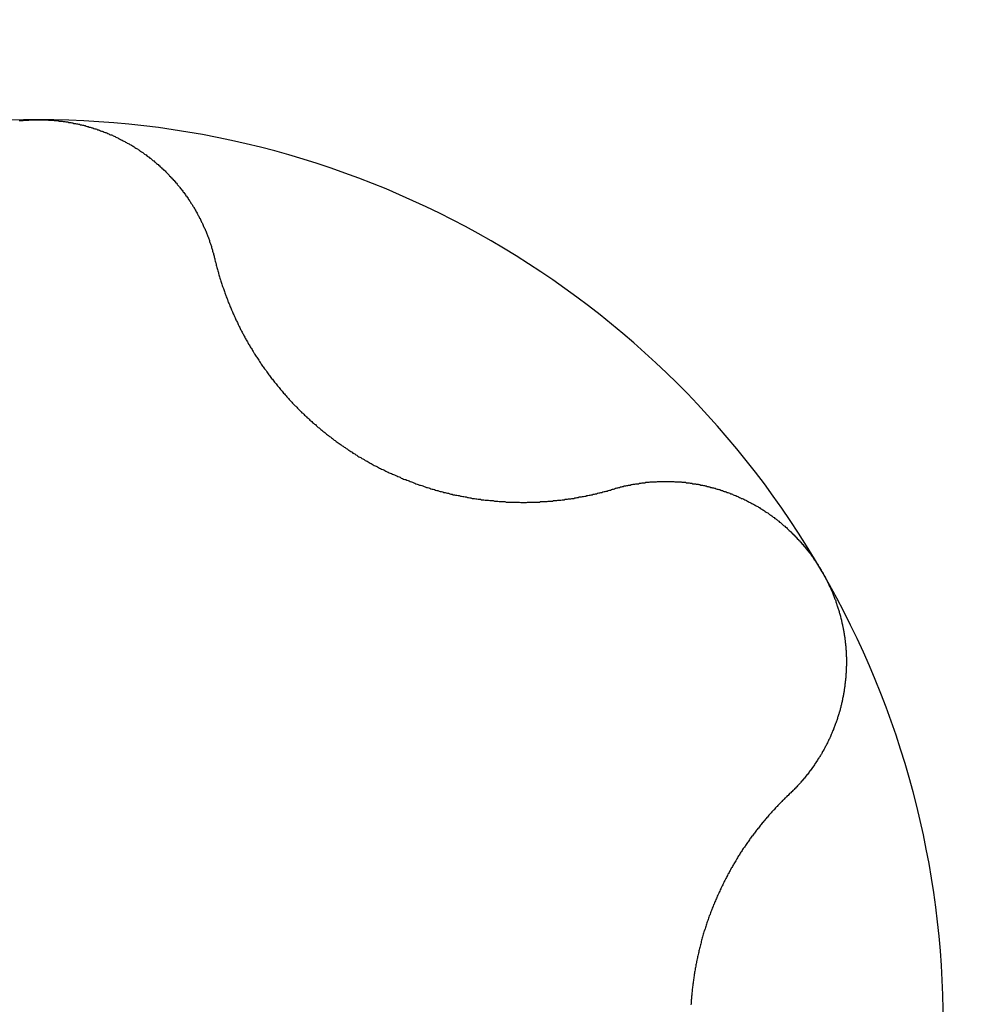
# Model space of a CAD drawing. Extents: x 1107 to 4046, y 937 to 3355.
# Tile 550 of 656: x 2263.44 to 2265.52, y 2610.76 to 2612.91. Entities that reach past the tile are written whole.
import ezdxf

# ---------------------------------------------------------------- set-up
doc = ezdxf.new("R2010")
doc.units = 0
doc.layers.add('KF_VIDA_L___C_REAR', color=7, linetype='CONTINUOUS')

# ---------------------------------------------------------------- blocks, each defined once
blk = doc.blocks.new('KF_VIDA_L___C_REAR')
at = {"layer": 'KF_VIDA_L___C_REAR'}
for points in [[(76.4576, 923.473, 0), (76.4597, 923.473, 0), (76.4618, 923.473, 0), (76.4639, 923.473, 0), (76.4661, 923.473, 0), (76.4682, 923.474, 0), (76.4703, 923.474, 0), (76.4725, 923.474, 0), (76.4746, 923.474, 0), (76.4767, 923.474, 0), (76.4788, 923.474, 0), (76.481, 923.475, 0), (76.4831, 923.475, 0), (76.4852, 923.475, 0), (76.4873, 923.475, 0), (76.4894, 923.475, 0), (76.4916, 923.475, 0), (76.4937, 923.475, 0), (76.4958, 923.475, 0), (76.4979, 923.475, 0), (76.5, 923.475, 0)], [(76.5, 923.475, 0), (76.5021, 923.475, 0), (76.5042, 923.475, 0), (76.5063, 923.475, 0), (76.5084, 923.475, 0), (76.5106, 923.475, 0), (76.5127, 923.475, 0), (76.5148, 923.475, 0), (76.5169, 923.475, 0), (76.519, 923.475, 0), (76.5212, 923.474, 0), (76.5233, 923.474, 0), (76.5254, 923.474, 0), (76.5275, 923.474, 0), (76.5297, 923.474, 0), (76.5318, 923.474, 0), (76.5339, 923.473, 0), (76.5361, 923.473, 0), (76.5382, 923.473, 0), (76.5403, 923.473, 0), (76.5424, 923.473, 0), (76.5446, 923.472, 0), (76.5467, 923.472, 0), (76.5488, 923.472, 0), (76.5509, 923.472, 0), (76.5531, 923.471, 0), (76.5552, 923.471, 0), (76.5573, 923.471, 0), (76.5595, 923.47, 0), (76.5616, 923.47, 0), (76.5637, 923.47, 0), (76.5658, 923.469, 0), (76.568, 923.469, 0), (76.5701, 923.469, 0), (76.5722, 923.468, 0), (76.5743, 923.468, 0), (76.5764, 923.467, 0), (76.5785, 923.467, 0), (76.5807, 923.467, 0), (76.5828, 923.466, 0), (76.5849, 923.466, 0), (76.587, 923.465, 0), (76.5891, 923.465, 0), (76.5912, 923.464, 0), (76.5933, 923.464, 0), (76.5954, 923.463, 0), (76.5975, 923.463, 0), (76.5996, 923.462, 0), (76.6017, 923.462, 0), (76.6038, 923.461, 0), (76.6059, 923.46, 0), (76.6079, 923.46, 0), (76.61, 923.459, 0), (76.6121, 923.459, 0), (76.6142, 923.458, 0), (76.6163, 923.457, 0), (76.6183, 923.457, 0), (76.6204, 923.456, 0), (76.6224, 923.455, 0), (76.6245, 923.455, 0), (76.6266, 923.454, 0), (76.6286, 923.453, 0), (76.6307, 923.453, 0), (76.6327, 923.452, 0), (76.6347, 923.451, 0), (76.6368, 923.45, 0), (76.6388, 923.45, 0), (76.6408, 923.449, 0), (76.6428, 923.448, 0), (76.6449, 923.447, 0), (76.6469, 923.447, 0), (76.6489, 923.446, 0), (76.6509, 923.445, 0), (76.6529, 923.444, 0), (76.6549, 923.443, 0), (76.6568, 923.442, 0), (76.6588, 923.442, 0), (76.6608, 923.441, 0), (76.6628, 923.44, 0), (76.6647, 923.439, 0), (76.6667, 923.438, 0), (76.6687, 923.437, 0), (76.6706, 923.436, 0), (76.6725, 923.435, 0), (76.6745, 923.434, 0), (76.6764, 923.433, 0), (76.6783, 923.432, 0), (76.6802, 923.431, 0), (76.6822, 923.43, 0), (76.6841, 923.429, 0), (76.686, 923.428, 0), (76.6878, 923.427, 0), (76.6897, 923.426, 0), (76.6916, 923.425, 0), (76.6935, 923.424, 0), (76.6953, 923.423, 0), (76.6972, 923.422, 0), (76.699, 923.421, 0), (76.7009, 923.42, 0), (76.7027, 923.419, 0), (76.7046, 923.418, 0), (76.7064, 923.417, 0), (76.7082, 923.416, 0), (76.71, 923.414, 0), (76.7118, 923.413, 0), (76.7136, 923.412, 0), (76.7154, 923.411, 0), (76.7172, 923.41, 0), (76.7189, 923.409, 0), (76.7207, 923.407, 0), (76.7225, 923.406, 0), (76.7242, 923.405, 0), (76.7259, 923.404, 0), (76.7277, 923.403, 0), (76.7294, 923.401, 0), (76.7311, 923.4, 0), (76.7328, 923.399, 0), (76.7345, 923.398, 0), (76.7362, 923.396, 0), (76.7379, 923.395, 0), (76.7396, 923.394, 0), (76.7413, 923.393, 0), (76.7429, 923.391, 0), (76.7446, 923.39, 0), (76.7462, 923.389, 0), (76.7479, 923.387, 0), (76.7495, 923.386, 0), (76.7511, 923.385, 0), (76.7527, 923.383, 0), (76.7543, 923.382, 0), (76.7559, 923.381, 0), (76.7575, 923.379, 0), (76.7591, 923.378, 0), (76.7607, 923.377, 0), (76.7622, 923.375, 0), (76.7638, 923.374, 0), (76.7653, 923.372, 0), (76.7668, 923.371, 0), (76.7684, 923.37, 0), (76.7699, 923.368, 0), (76.7714, 923.367, 0), (76.7729, 923.365, 0), (76.7744, 923.364, 0), (76.7759, 923.363, 0), (76.7773, 923.361, 0), (76.7788, 923.36, 0), (76.7802, 923.358, 0), (76.7817, 923.357, 0), (76.7831, 923.355, 0), (76.7845, 923.354, 0), (76.7859, 923.352, 0), (76.7874, 923.351, 0), (76.7887, 923.349, 0), (76.7901, 923.348, 0), (76.7915, 923.346, 0), (76.7929, 923.345, 0), (76.7942, 923.343, 0), (76.7956, 923.342, 0), (76.7969, 923.34, 0), (76.7982, 923.339, 0), (76.7995, 923.337, 0), (76.8008, 923.336, 0), (76.8021, 923.334, 0), (76.8034, 923.333, 0), (76.8047, 923.331, 0), (76.806, 923.33, 0), (76.8072, 923.328, 0), (76.8084, 923.327, 0), (76.8097, 923.325, 0), (76.8109, 923.324, 0), (76.8121, 923.322, 0), (76.8133, 923.321, 0), (76.8145, 923.319, 0), (76.8157, 923.317, 0), (76.8169, 923.316, 0), (76.818, 923.314, 0), (76.8192, 923.313, 0), (76.8204, 923.311, 0), (76.8215, 923.309, 0), (76.8226, 923.308, 0), (76.8238, 923.306, 0), (76.8249, 923.305, 0), (76.826, 923.303, 0), (76.8271, 923.301, 0), (76.8282, 923.3, 0), (76.8293, 923.298, 0), (76.8304, 923.296, 0), (76.8315, 923.295, 0), (76.8325, 923.293, 0), (76.8336, 923.291, 0), (76.8347, 923.29, 0), (76.8357, 923.288, 0), (76.8367, 923.286, 0), (76.8378, 923.285, 0), (76.8388, 923.283, 0), (76.8398, 923.281, 0), (76.8408, 923.28, 0), (76.8418, 923.278, 0), (76.8428, 923.276, 0), (76.8438, 923.274, 0), (76.8447, 923.273, 0), (76.8457, 923.271, 0), (76.8467, 923.269, 0), (76.8476, 923.267, 0), (76.8485, 923.266, 0), (76.8495, 923.264, 0), (76.8504, 923.262, 0), (76.8513, 923.26, 0), (76.8522, 923.259, 0), (76.8531, 923.257, 0), (76.854, 923.255, 0), (76.8549, 923.253, 0), (76.8557, 923.251, 0), (76.8566, 923.25, 0), (76.8574, 923.248, 0), (76.8583, 923.246, 0), (76.8591, 923.244, 0), (76.8599, 923.242, 0), (76.8608, 923.241, 0), (76.8616, 923.239, 0), (76.8624, 923.237, 0), (76.8632, 923.235, 0), (76.8639, 923.233, 0), (76.8647, 923.232, 0), (76.8655, 923.23, 0), (76.8662, 923.228, 0), (76.867, 923.226, 0), (76.8677, 923.224, 0), (76.8684, 923.222, 0), (76.8691, 923.22, 0), (76.8698, 923.219, 0), (76.8705, 923.217, 0), (76.8712, 923.215, 0), (76.8719, 923.213, 0), (76.8726, 923.211, 0), (76.8732, 923.209, 0), (76.8739, 923.207, 0), (76.8745, 923.205, 0), (76.8751, 923.204, 0), (76.8758, 923.202, 0), (76.8764, 923.2, 0), (76.877, 923.198, 0), (76.8776, 923.196, 0), (76.8781, 923.194, 0), (76.8787, 923.192, 0), (76.8793, 923.19, 0), (76.8798, 923.188, 0), (76.8804, 923.186, 0), (76.8809, 923.185, 0), (76.8814, 923.183, 0), (76.8819, 923.181, 0), (76.8824, 923.179, 0), (76.8829, 923.177, 0), (76.8834, 923.175, 0), (76.8839, 923.173, 0), (76.8843, 923.171, 0)], [(76.8843, 923.171, 0), (76.8849, 923.169, 0), (76.8855, 923.166, 0), (76.886, 923.164, 0), (76.8866, 923.162, 0), (76.8872, 923.159, 0), (76.8878, 923.157, 0), (76.8884, 923.155, 0), (76.8891, 923.152, 0), (76.8897, 923.15, 0), (76.8903, 923.148, 0), (76.891, 923.145, 0), (76.8916, 923.143, 0), (76.8923, 923.141, 0), (76.8929, 923.139, 0), (76.8936, 923.136, 0), (76.8943, 923.134, 0), (76.895, 923.132, 0), (76.8957, 923.129, 0), (76.8964, 923.127, 0), (76.8971, 923.125, 0), (76.8978, 923.122, 0), (76.8986, 923.12, 0), (76.8993, 923.118, 0), (76.9, 923.116, 0), (76.9008, 923.113, 0), (76.9015, 923.111, 0), (76.9023, 923.109, 0), (76.9031, 923.106, 0), (76.9039, 923.104, 0), (76.9047, 923.102, 0), (76.9055, 923.1, 0), (76.9063, 923.097, 0), (76.9071, 923.095, 0), (76.9079, 923.093, 0), (76.9087, 923.091, 0), (76.9096, 923.088, 0), (76.9104, 923.086, 0), (76.9112, 923.084, 0), (76.9121, 923.082, 0), (76.913, 923.079, 0), (76.9138, 923.077, 0), (76.9147, 923.075, 0), (76.9156, 923.073, 0), (76.9165, 923.071, 0), (76.9174, 923.068, 0), (76.9183, 923.066, 0), (76.9192, 923.064, 0), (76.9201, 923.062, 0), (76.921, 923.06, 0), (76.922, 923.058, 0), (76.9229, 923.055, 0), (76.9238, 923.053, 0), (76.9248, 923.051, 0), (76.9258, 923.049, 0), (76.9267, 923.047, 0), (76.9277, 923.045, 0), (76.9287, 923.042, 0), (76.9297, 923.04, 0), (76.9306, 923.038, 0), (76.9316, 923.036, 0), (76.9326, 923.034, 0), (76.9337, 923.032, 0), (76.9347, 923.03, 0), (76.9357, 923.028, 0), (76.9367, 923.025, 0), (76.9378, 923.023, 0), (76.9388, 923.021, 0), (76.9399, 923.019, 0), (76.9409, 923.017, 0), (76.942, 923.015, 0), (76.9431, 923.013, 0), (76.9442, 923.011, 0), (76.9453, 923.009, 0), (76.9464, 923.007, 0), (76.9475, 923.004, 0), (76.9487, 923.002, 0), (76.9498, 923, 0), (76.951, 922.998, 0), (76.9521, 922.996, 0), (76.9533, 922.994, 0), (76.9545, 922.992, 0), (76.9557, 922.99, 0), (76.9569, 922.988, 0), (76.9581, 922.985, 0), (76.9594, 922.983, 0), (76.9606, 922.981, 0), (76.9619, 922.979, 0), (76.9631, 922.977, 0), (76.9644, 922.975, 0), (76.9657, 922.973, 0), (76.9669, 922.971, 0), (76.9682, 922.969, 0), (76.9696, 922.966, 0), (76.9709, 922.964, 0), (76.9722, 922.962, 0), (76.9735, 922.96, 0), (76.9749, 922.958, 0), (76.9762, 922.956, 0), (76.9776, 922.954, 0), (76.979, 922.952, 0), (76.9804, 922.95, 0), (76.9818, 922.947, 0), (76.9832, 922.945, 0), (76.9846, 922.943, 0), (76.986, 922.941, 0), (76.9874, 922.939, 0), (76.9889, 922.937, 0), (76.9903, 922.935, 0), (76.9918, 922.933, 0), (76.9933, 922.931, 0), (76.9948, 922.929, 0), (76.9963, 922.927, 0), (76.9978, 922.924, 0), (76.9993, 922.922, 0), (77.0008, 922.92, 0), (77.0023, 922.918, 0), (77.0039, 922.916, 0), (77.0054, 922.914, 0), (77.007, 922.912, 0), (77.0085, 922.91, 0), (77.0101, 922.908, 0), (77.0117, 922.906, 0), (77.0133, 922.904, 0), (77.0149, 922.902, 0), (77.0165, 922.9, 0), (77.0181, 922.898, 0), (77.0197, 922.896, 0), (77.0214, 922.894, 0), (77.023, 922.892, 0), (77.0247, 922.89, 0), (77.0264, 922.888, 0), (77.028, 922.886, 0), (77.0297, 922.884, 0), (77.0314, 922.882, 0), (77.0331, 922.88, 0), (77.0348, 922.878, 0), (77.0366, 922.876, 0), (77.0383, 922.874, 0), (77.04, 922.872, 0), (77.0418, 922.87, 0), (77.0435, 922.868, 0), (77.0453, 922.866, 0), (77.0471, 922.864, 0), (77.0489, 922.862, 0), (77.0506, 922.86, 0), (77.0524, 922.858, 0), (77.0543, 922.856, 0), (77.0561, 922.854, 0), (77.0579, 922.852, 0), (77.0597, 922.85, 0), (77.0616, 922.849, 0), (77.0634, 922.847, 0), (77.0653, 922.845, 0), (77.0672, 922.843, 0), (77.069, 922.841, 0), (77.0709, 922.839, 0), (77.0728, 922.837, 0), (77.0747, 922.835, 0), (77.0766, 922.834, 0), (77.0785, 922.832, 0), (77.0805, 922.83, 0), (77.0824, 922.828, 0), (77.0843, 922.826, 0), (77.0863, 922.824, 0), (77.0882, 922.823, 0), (77.0902, 922.821, 0), (77.0921, 922.819, 0), (77.0941, 922.817, 0), (77.0961, 922.816, 0), (77.0981, 922.814, 0), (77.1001, 922.812, 0), (77.1021, 922.81, 0), (77.1041, 922.809, 0), (77.1061, 922.807, 0), (77.1081, 922.805, 0), (77.1101, 922.803, 0), (77.1121, 922.802, 0), (77.1142, 922.8, 0), (77.1162, 922.798, 0), (77.1183, 922.797, 0), (77.1203, 922.795, 0), (77.1224, 922.793, 0), (77.1244, 922.792, 0), (77.1265, 922.79, 0), (77.1286, 922.788, 0), (77.1307, 922.787, 0), (77.1327, 922.785, 0), (77.1348, 922.783, 0), (77.1369, 922.782, 0), (77.139, 922.78, 0), (77.1411, 922.779, 0), (77.1432, 922.777, 0), (77.1453, 922.775, 0), (77.1474, 922.774, 0), (77.1496, 922.772, 0), (77.1517, 922.771, 0), (77.1538, 922.769, 0), (77.1559, 922.768, 0), (77.1581, 922.766, 0), (77.1602, 922.765, 0), (77.1624, 922.763, 0), (77.1645, 922.762, 0), (77.1666, 922.76, 0), (77.1688, 922.759, 0), (77.171, 922.757, 0), (77.1731, 922.756, 0), (77.1753, 922.754, 0), (77.1774, 922.753, 0), (77.1796, 922.752, 0), (77.1818, 922.75, 0), (77.184, 922.749, 0), (77.1861, 922.747, 0), (77.1883, 922.746, 0), (77.1905, 922.745, 0), (77.1927, 922.743, 0), (77.1949, 922.742, 0), (77.197, 922.74, 0), (77.1992, 922.739, 0), (77.2014, 922.738, 0), (77.2036, 922.737, 0), (77.2058, 922.735, 0), (77.208, 922.734, 0), (77.2102, 922.733, 0), (77.2124, 922.731, 0), (77.2146, 922.73, 0), (77.2168, 922.729, 0), (77.2191, 922.728, 0), (77.2213, 922.726, 0), (77.2235, 922.725, 0), (77.2258, 922.724, 0), (77.228, 922.723, 0), (77.2303, 922.721, 0), (77.2326, 922.72, 0), (77.2349, 922.719, 0), (77.2371, 922.718, 0), (77.2394, 922.717, 0), (77.2417, 922.715, 0), (77.2441, 922.714, 0), (77.2464, 922.713, 0), (77.2487, 922.712, 0), (77.251, 922.711, 0), (77.2534, 922.71, 0), (77.2557, 922.709, 0), (77.2581, 922.707, 0), (77.2604, 922.706, 0), (77.2628, 922.705, 0), (77.2652, 922.704, 0), (77.2675, 922.703, 0), (77.2699, 922.702, 0), (77.2723, 922.701, 0), (77.2747, 922.7, 0), (77.2771, 922.699, 0), (77.2795, 922.698, 0), (77.2819, 922.697, 0), (77.2843, 922.696, 0), (77.2868, 922.695, 0), (77.2892, 922.694, 0), (77.2916, 922.692, 0), (77.2941, 922.691, 0), (77.2965, 922.69, 0), (77.299, 922.689, 0), (77.3014, 922.689, 0), (77.3039, 922.688, 0), (77.3063, 922.687, 0), (77.3088, 922.686, 0), (77.3113, 922.685, 0), (77.3137, 922.684, 0), (77.3162, 922.683, 0), (77.3187, 922.682, 0), (77.3212, 922.681, 0), (77.3237, 922.68, 0), (77.3262, 922.679, 0), (77.3287, 922.678, 0), (77.3312, 922.677, 0), (77.3337, 922.677, 0), (77.3362, 922.676, 0), (77.3387, 922.675, 0), (77.3413, 922.674, 0), (77.3438, 922.673, 0), (77.3463, 922.672, 0), (77.3488, 922.672, 0), (77.3514, 922.671, 0), (77.3539, 922.67, 0), (77.3564, 922.669, 0), (77.359, 922.668, 0), (77.3615, 922.668, 0), (77.3641, 922.667, 0), (77.3666, 922.666, 0), (77.3692, 922.665, 0), (77.3717, 922.665, 0), (77.3743, 922.664, 0), (77.3768, 922.663, 0), (77.3794, 922.663, 0), (77.382, 922.662, 0), (77.3845, 922.661, 0), (77.3871, 922.661, 0), (77.3896, 922.66, 0), (77.3922, 922.659, 0), (77.3948, 922.659, 0), (77.3974, 922.658, 0), (77.3999, 922.657, 0), (77.4025, 922.657, 0), (77.4051, 922.656, 0), (77.4076, 922.656, 0), (77.4102, 922.655, 0), (77.4128, 922.655, 0), (77.4154, 922.654, 0), (77.4179, 922.654, 0), (77.4205, 922.653, 0), (77.4231, 922.653, 0), (77.4257, 922.652, 0), (77.4282, 922.652, 0), (77.4308, 922.651, 0), (77.4334, 922.651, 0), (77.436, 922.65, 0), (77.4385, 922.65, 0), (77.4411, 922.649, 0), (77.4437, 922.649, 0), (77.4463, 922.648, 0), (77.4488, 922.648, 0), (77.4514, 922.648, 0), (77.454, 922.647, 0), (77.4565, 922.647, 0), (77.4591, 922.646, 0), (77.4617, 922.646, 0), (77.4643, 922.646, 0), (77.4668, 922.645, 0), (77.4694, 922.645, 0), (77.4719, 922.645, 0), (77.4745, 922.644, 0), (77.4771, 922.644, 0), (77.4796, 922.644, 0), (77.4822, 922.644, 0), (77.4847, 922.643, 0), (77.4873, 922.643, 0), (77.4898, 922.643, 0), (77.4924, 922.643, 0), (77.4949, 922.642, 0), (77.4974, 922.642, 0), (77.5, 922.642, 0), (77.5025, 922.642, 0), (77.505, 922.641, 0), (77.5076, 922.641, 0), (77.5101, 922.641, 0), (77.5126, 922.641, 0), (77.5151, 922.641, 0), (77.5177, 922.641, 0), (77.5202, 922.64, 0), (77.5227, 922.64, 0), (77.5252, 922.64, 0), (77.5277, 922.64, 0), (77.5302, 922.64, 0), (77.5327, 922.64, 0), (77.5352, 922.64, 0), (77.5376, 922.64, 0), (77.5401, 922.64, 0), (77.5426, 922.64, 0), (77.5451, 922.64, 0), (77.5475, 922.64, 0), (77.55, 922.64, 0), (77.5524, 922.639, 0), (77.5549, 922.639, 0), (77.5573, 922.639, 0), (77.5598, 922.639, 0), (77.5622, 922.639, 0), (77.5646, 922.639, 0), (77.5671, 922.64, 0), (77.5695, 922.64, 0), (77.5719, 922.64, 0), (77.5743, 922.64, 0), (77.5767, 922.64, 0), (77.5791, 922.64, 0), (77.5815, 922.64, 0), (77.5839, 922.64, 0), (77.5863, 922.64, 0), (77.5886, 922.64, 0), (77.591, 922.64, 0), (77.5933, 922.64, 0), (77.5957, 922.641, 0), (77.598, 922.641, 0), (77.6004, 922.641, 0), (77.6027, 922.641, 0), (77.605, 922.641, 0), (77.6074, 922.641, 0), (77.6097, 922.641, 0), (77.6121, 922.642, 0), (77.6144, 922.642, 0), (77.6167, 922.642, 0), (77.6191, 922.642, 0), (77.6214, 922.642, 0), (77.6238, 922.643, 0), (77.6261, 922.643, 0), (77.6285, 922.643, 0), (77.6308, 922.643, 0), (77.6332, 922.644, 0), (77.6355, 922.644, 0), (77.6379, 922.644, 0), (77.6402, 922.644, 0), (77.6426, 922.645, 0), (77.6449, 922.645, 0), (77.6473, 922.645, 0), (77.6496, 922.646, 0), (77.652, 922.646, 0), (77.6543, 922.646, 0), (77.6567, 922.647, 0), (77.659, 922.647, 0), (77.6614, 922.647, 0), (77.6638, 922.648, 0), (77.6661, 922.648, 0), (77.6685, 922.648, 0), (77.6708, 922.649, 0), (77.6732, 922.649, 0), (77.6755, 922.65, 0), (77.6779, 922.65, 0), (77.6802, 922.651, 0), (77.6826, 922.651, 0), (77.685, 922.651, 0), (77.6873, 922.652, 0), (77.6897, 922.652, 0), (77.692, 922.653, 0), (77.6944, 922.653, 0), (77.6967, 922.654, 0), (77.6991, 922.654, 0), (77.7014, 922.655, 0), (77.7038, 922.655, 0), (77.7061, 922.656, 0), (77.7085, 922.656, 0), (77.7108, 922.657, 0), (77.7132, 922.657, 0), (77.7155, 922.658, 0), (77.7178, 922.658, 0), (77.7202, 922.659, 0), (77.7225, 922.66, 0), (77.7249, 922.66, 0), (77.7272, 922.661, 0), (77.7295, 922.661, 0), (77.7319, 922.662, 0), (77.7342, 922.663, 0), (77.7365, 922.663, 0), (77.7389, 922.664, 0), (77.7412, 922.664, 0), (77.7435, 922.665, 0), (77.7458, 922.666, 0), (77.7481, 922.666, 0), (77.7505, 922.667, 0), (77.7528, 922.668, 0), (77.7551, 922.668, 0)], [(77.7551, 922.668, 0), (77.757, 922.669, 0), (77.7589, 922.67, 0), (77.7608, 922.67, 0), (77.7627, 922.671, 0), (77.7646, 922.671, 0), (77.7665, 922.672, 0), (77.7684, 922.672, 0), (77.7704, 922.673, 0), (77.7723, 922.673, 0), (77.7742, 922.674, 0), (77.7761, 922.674, 0), (77.7781, 922.675, 0), (77.78, 922.675, 0), (77.7819, 922.675, 0), (77.7839, 922.676, 0), (77.7858, 922.676, 0), (77.7878, 922.677, 0), (77.7897, 922.677, 0), (77.7917, 922.677, 0), (77.7936, 922.678, 0), (77.7956, 922.678, 0), (77.7975, 922.679, 0), (77.7995, 922.679, 0), (77.8014, 922.679, 0), (77.8034, 922.68, 0), (77.8054, 922.68, 0), (77.8073, 922.68, 0), (77.8093, 922.68, 0), (77.8113, 922.681, 0), (77.8132, 922.681, 0), (77.8152, 922.681, 0), (77.8172, 922.682, 0), (77.8192, 922.682, 0), (77.8211, 922.682, 0), (77.8231, 922.682, 0), (77.8251, 922.683, 0), (77.8271, 922.683, 0), (77.829, 922.683, 0), (77.831, 922.683, 0), (77.833, 922.683, 0), (77.835, 922.684, 0), (77.837, 922.684, 0), (77.839, 922.684, 0), (77.8409, 922.684, 0), (77.8429, 922.684, 0), (77.8449, 922.684, 0), (77.8469, 922.684, 0), (77.8489, 922.684, 0), (77.8509, 922.685, 0), (77.8529, 922.685, 0), (77.8548, 922.685, 0), (77.8568, 922.685, 0), (77.8588, 922.685, 0), (77.8608, 922.685, 0), (77.8628, 922.685, 0), (77.8648, 922.685, 0), (77.8668, 922.685, 0), (77.8687, 922.685, 0), (77.8707, 922.685, 0), (77.8727, 922.685, 0), (77.8747, 922.685, 0), (77.8767, 922.685, 0), (77.8787, 922.685, 0), (77.8806, 922.685, 0), (77.8826, 922.685, 0), (77.8846, 922.685, 0), (77.8866, 922.685, 0), (77.8886, 922.684, 0), (77.8905, 922.684, 0), (77.8925, 922.684, 0), (77.8945, 922.684, 0), (77.8965, 922.684, 0), (77.8984, 922.684, 0), (77.9004, 922.684, 0), (77.9024, 922.684, 0), (77.9043, 922.683, 0), (77.9063, 922.683, 0), (77.9083, 922.683, 0), (77.9102, 922.683, 0), (77.9122, 922.683, 0), (77.9141, 922.682, 0), (77.9161, 922.682, 0), (77.918, 922.682, 0), (77.92, 922.682, 0), (77.9219, 922.681, 0), (77.9239, 922.681, 0), (77.9258, 922.681, 0), (77.9278, 922.68, 0), (77.9297, 922.68, 0), (77.9317, 922.68, 0), (77.9337, 922.68, 0), (77.9356, 922.679, 0), (77.9376, 922.679, 0), (77.9395, 922.679, 0), (77.9415, 922.678, 0), (77.9435, 922.678, 0), (77.9454, 922.677, 0), (77.9474, 922.677, 0), (77.9494, 922.677, 0), (77.9514, 922.676, 0), (77.9533, 922.676, 0), (77.9553, 922.675, 0), (77.9573, 922.675, 0), (77.9593, 922.674, 0), (77.9612, 922.674, 0), (77.9632, 922.673, 0), (77.9652, 922.673, 0), (77.9672, 922.672, 0), (77.9692, 922.672, 0), (77.9711, 922.671, 0), (77.9731, 922.671, 0), (77.9751, 922.67, 0), (77.9771, 922.67, 0), (77.979, 922.669, 0), (77.981, 922.668, 0), (77.983, 922.668, 0), (77.985, 922.667, 0), (77.987, 922.667, 0), (77.9889, 922.666, 0), (77.9909, 922.665, 0), (77.9929, 922.665, 0), (77.9948, 922.664, 0), (77.9968, 922.663, 0), (77.9988, 922.663, 0), (78.0008, 922.662, 0), (78.0027, 922.661, 0), (78.0047, 922.661, 0), (78.0067, 922.66, 0), (78.0086, 922.659, 0), (78.0106, 922.658, 0), (78.0125, 922.658, 0), (78.0145, 922.657, 0), (78.0164, 922.656, 0), (78.0184, 922.655, 0), (78.0203, 922.654, 0), (78.0223, 922.654, 0), (78.0242, 922.653, 0), (78.0262, 922.652, 0), (78.0281, 922.651, 0), (78.03, 922.65, 0), (78.032, 922.649, 0), (78.0339, 922.648, 0), (78.0358, 922.648, 0), (78.0377, 922.647, 0), (78.0397, 922.646, 0), (78.0416, 922.645, 0), (78.0435, 922.644, 0), (78.0454, 922.643, 0), (78.0473, 922.642, 0), (78.0492, 922.641, 0), (78.0511, 922.64, 0), (78.053, 922.639, 0), (78.0549, 922.638, 0), (78.0568, 922.637, 0), (78.0586, 922.636, 0), (78.0605, 922.635, 0), (78.0624, 922.634, 0), (78.0642, 922.633, 0), (78.0661, 922.632, 0), (78.068, 922.631, 0), (78.0698, 922.63, 0), (78.0716, 922.629, 0), (78.0735, 922.628, 0), (78.0753, 922.626, 0), (78.0771, 922.625, 0), (78.079, 922.624, 0), (78.0808, 922.623, 0), (78.0826, 922.622, 0), (78.0844, 922.621, 0), (78.0862, 922.619, 0), (78.088, 922.618, 0), (78.0898, 922.617, 0), (78.0915, 922.616, 0), (78.0933, 922.615, 0), (78.0951, 922.613, 0), (78.0968, 922.612, 0), (78.0986, 922.611, 0), (78.1004, 922.61, 0), (78.1021, 922.608, 0), (78.1038, 922.607, 0), (78.1056, 922.606, 0), (78.1073, 922.604, 0), (78.109, 922.603, 0), (78.1107, 922.602, 0), (78.1124, 922.601, 0), (78.1141, 922.599, 0), (78.1158, 922.598, 0), (78.1175, 922.596, 0), (78.1191, 922.595, 0), (78.1208, 922.594, 0), (78.1224, 922.592, 0), (78.1241, 922.591, 0), (78.1257, 922.589, 0), (78.1274, 922.588, 0), (78.129, 922.587, 0), (78.1306, 922.585, 0), (78.1322, 922.584, 0), (78.1338, 922.582, 0), (78.1354, 922.581, 0), (78.137, 922.579, 0), (78.1386, 922.578, 0), (78.1402, 922.576, 0), (78.1417, 922.575, 0), (78.1433, 922.573, 0), (78.1448, 922.572, 0), (78.1464, 922.57, 0), (78.1479, 922.569, 0), (78.1494, 922.567, 0), (78.1509, 922.566, 0), (78.1524, 922.564, 0), (78.1539, 922.563, 0), (78.1554, 922.561, 0), (78.1569, 922.559, 0), (78.1584, 922.558, 0), (78.1598, 922.556, 0), (78.1613, 922.555, 0), (78.1627, 922.553, 0), (78.1642, 922.552, 0), (78.1656, 922.55, 0), (78.167, 922.548, 0), (78.1684, 922.547, 0), (78.1698, 922.545, 0), (78.1712, 922.543, 0), (78.1726, 922.542, 0), (78.174, 922.54, 0), (78.1753, 922.538, 0), (78.1767, 922.537, 0), (78.178, 922.535, 0), (78.1793, 922.533, 0), (78.1807, 922.532, 0), (78.182, 922.53, 0), (78.1833, 922.528, 0), (78.1846, 922.527, 0), (78.1859, 922.525, 0), (78.1871, 922.523, 0), (78.1884, 922.521, 0), (78.1897, 922.52, 0), (78.1909, 922.518, 0), (78.1921, 922.516, 0), (78.1933, 922.514, 0), (78.1946, 922.513, 0), (78.1958, 922.511, 0), (78.197, 922.509, 0), (78.1981, 922.507, 0), (78.1993, 922.506, 0), (78.2005, 922.504, 0), (78.2016, 922.502, 0), (78.2027, 922.5, 0), (78.2039, 922.498, 0), (78.205, 922.497, 0), (78.2061, 922.495, 0), (78.2072, 922.493, 0), (78.2083, 922.491, 0), (78.2093, 922.489, 0), (78.2104, 922.488, 0)], [(78.2104, 922.487, 0), (78.2114, 922.486, 0), (78.2125, 922.484, 0), (78.2135, 922.482, 0), (78.2145, 922.48, 0), (78.2156, 922.478, 0), (78.2166, 922.476, 0), (78.2175, 922.475, 0), (78.2185, 922.473, 0), (78.2195, 922.471, 0), (78.2205, 922.469, 0), (78.2214, 922.467, 0), (78.2224, 922.465, 0), (78.2233, 922.463, 0), (78.2242, 922.461, 0), (78.2251, 922.459, 0), (78.226, 922.457, 0), (78.2269, 922.455, 0), (78.2278, 922.453, 0), (78.2287, 922.452, 0), (78.2296, 922.45, 0), (78.2304, 922.448, 0), (78.2313, 922.446, 0), (78.2321, 922.444, 0), (78.2329, 922.442, 0), (78.2337, 922.44, 0), (78.2346, 922.438, 0), (78.2353, 922.436, 0), (78.2361, 922.434, 0), (78.2369, 922.432, 0), (78.2377, 922.43, 0), (78.2384, 922.428, 0), (78.2392, 922.426, 0), (78.2399, 922.424, 0), (78.2406, 922.422, 0), (78.2413, 922.42, 0), (78.242, 922.418, 0), (78.2427, 922.415, 0), (78.2434, 922.413, 0), (78.2441, 922.411, 0), (78.2447, 922.409, 0), (78.2454, 922.407, 0), (78.246, 922.405, 0), (78.2466, 922.403, 0), (78.2472, 922.401, 0), (78.2478, 922.399, 0), (78.2484, 922.397, 0), (78.249, 922.395, 0), (78.2496, 922.393, 0), (78.2501, 922.391, 0), (78.2507, 922.389, 0), (78.2512, 922.386, 0), (78.2518, 922.384, 0), (78.2523, 922.382, 0), (78.2528, 922.38, 0), (78.2533, 922.378, 0), (78.2537, 922.376, 0), (78.2542, 922.374, 0), (78.2547, 922.372, 0), (78.2551, 922.37, 0), (78.2556, 922.367, 0), (78.256, 922.365, 0), (78.2564, 922.363, 0), (78.2568, 922.361, 0), (78.2572, 922.359, 0), (78.2576, 922.357, 0), (78.2579, 922.355, 0), (78.2583, 922.353, 0), (78.2586, 922.35, 0), (78.2589, 922.348, 0), (78.2593, 922.346, 0), (78.2596, 922.344, 0), (78.2599, 922.342, 0), (78.2601, 922.34, 0), (78.2604, 922.338, 0), (78.2607, 922.335, 0), (78.2609, 922.333, 0), (78.2612, 922.331, 0), (78.2614, 922.329, 0), (78.2616, 922.327, 0), (78.2618, 922.325, 0), (78.262, 922.323, 0), (78.2621, 922.32, 0), (78.2623, 922.318, 0), (78.2625, 922.316, 0), (78.2626, 922.314, 0), (78.2627, 922.312, 0), (78.2628, 922.31, 0), (78.2629, 922.307, 0), (78.263, 922.305, 0), (78.2631, 922.303, 0), (78.2632, 922.301, 0), (78.2632, 922.299, 0), (78.2632, 922.297, 0), (78.2633, 922.295, 0), (78.2633, 922.292, 0), (78.2633, 922.29, 0), (78.2633, 922.288, 0), (78.2633, 922.286, 0), (78.2632, 922.284, 0), (78.2632, 922.282, 0), (78.2631, 922.28, 0), (78.2631, 922.278, 0), (78.263, 922.275, 0), (78.2629, 922.273, 0), (78.2628, 922.271, 0), (78.2627, 922.269, 0), (78.2626, 922.267, 0), (78.2624, 922.265, 0), (78.2623, 922.263, 0), (78.2621, 922.26, 0), (78.2619, 922.258, 0), (78.2618, 922.256, 0), (78.2616, 922.254, 0), (78.2614, 922.252, 0), (78.2612, 922.25, 0), (78.2609, 922.248, 0), (78.2607, 922.246, 0), (78.2605, 922.244, 0), (78.2602, 922.242, 0), (78.2599, 922.239, 0), (78.2597, 922.237, 0), (78.2594, 922.235, 0), (78.2591, 922.233, 0), (78.2588, 922.231, 0), (78.2584, 922.229, 0), (78.2581, 922.227, 0), (78.2578, 922.225, 0), (78.2574, 922.223, 0), (78.2571, 922.221, 0), (78.2567, 922.219, 0), (78.2563, 922.217, 0), (78.2559, 922.215, 0), (78.2555, 922.213, 0), (78.2551, 922.211, 0), (78.2547, 922.208, 0), (78.2542, 922.206, 0), (78.2538, 922.204, 0), (78.2533, 922.202, 0), (78.2529, 922.2, 0), (78.2524, 922.198, 0), (78.2519, 922.196, 0), (78.2514, 922.194, 0), (78.2509, 922.192, 0), (78.2504, 922.19, 0), (78.2499, 922.188, 0), (78.2494, 922.186, 0), (78.2489, 922.184, 0), (78.2483, 922.182, 0), (78.2478, 922.181, 0), (78.2472, 922.179, 0), (78.2466, 922.177, 0), (78.246, 922.175, 0), (78.2454, 922.173, 0), (78.2448, 922.171, 0), (78.2442, 922.169, 0), (78.2436, 922.167, 0), (78.243, 922.165, 0), (78.2423, 922.163, 0), (78.2417, 922.161, 0), (78.241, 922.159, 0), (78.2404, 922.157, 0), (78.2397, 922.156, 0), (78.239, 922.154, 0), (78.2383, 922.152, 0), (78.2376, 922.15, 0), (78.2369, 922.148, 0), (78.2362, 922.146, 0), (78.2355, 922.144, 0), (78.2348, 922.143, 0), (78.234, 922.141, 0), (78.2333, 922.139, 0), (78.2325, 922.137, 0), (78.2318, 922.135, 0), (78.231, 922.134, 0), (78.2302, 922.132, 0), (78.2294, 922.13, 0), (78.2286, 922.128, 0), (78.2278, 922.126, 0), (78.227, 922.125, 0), (78.2261, 922.123, 0), (78.2253, 922.121, 0), (78.2244, 922.119, 0), (78.2236, 922.117, 0), (78.2227, 922.116, 0), (78.2218, 922.114, 0), (78.2209, 922.112, 0), (78.22, 922.11, 0), (78.2191, 922.109, 0), (78.2182, 922.107, 0), (78.2173, 922.105, 0), (78.2164, 922.103, 0), (78.2154, 922.102, 0), (78.2145, 922.1, 0), (78.2135, 922.098, 0), (78.2125, 922.096, 0), (78.2115, 922.095, 0), (78.2106, 922.093, 0), (78.2096, 922.091, 0), (78.2086, 922.089, 0), (78.2075, 922.088, 0), (78.2065, 922.086, 0), (78.2055, 922.084, 0), (78.2044, 922.083, 0), (78.2034, 922.081, 0), (78.2023, 922.079, 0), (78.2013, 922.078, 0), (78.2002, 922.076, 0), (78.1991, 922.074, 0), (78.198, 922.073, 0), (78.1969, 922.071, 0), (78.1958, 922.069, 0), (78.1947, 922.068, 0), (78.1936, 922.066, 0), (78.1924, 922.064, 0), (78.1913, 922.063, 0), (78.1902, 922.061, 0), (78.189, 922.06, 0), (78.1878, 922.058, 0), (78.1867, 922.056, 0), (78.1855, 922.055, 0), (78.1843, 922.053, 0), (78.1831, 922.052, 0), (78.1819, 922.05, 0), (78.1807, 922.048, 0), (78.1795, 922.047, 0), (78.1782, 922.045, 0), (78.177, 922.044, 0), (78.1757, 922.042, 0), (78.1745, 922.041, 0), (78.1732, 922.039, 0), (78.172, 922.037, 0), (78.1707, 922.036, 0), (78.1694, 922.034, 0), (78.1681, 922.033, 0), (78.1668, 922.031, 0), (78.1655, 922.03, 0), (78.1642, 922.028, 0), (78.1629, 922.027, 0), (78.1616, 922.025, 0), (78.1602, 922.024, 0), (78.1589, 922.022, 0), (78.1576, 922.021, 0), (78.1562, 922.02, 0), (78.1548, 922.018, 0), (78.1535, 922.017, 0), (78.1521, 922.015, 0), (78.1507, 922.014, 0), (78.1493, 922.012, 0), (78.1479, 922.011, 0), (78.1465, 922.01, 0), (78.1451, 922.008, 0), (78.1437, 922.007, 0), (78.1423, 922.005, 0), (78.1409, 922.004, 0), (78.1394, 922.003, 0)], [(78.1394, 922.003, 0), (78.1377, 922.001, 0), (78.1359, 921.999, 0), (78.1342, 921.998, 0), (78.1325, 921.996, 0), (78.1307, 921.994, 0), (78.129, 921.993, 0), (78.1273, 921.991, 0), (78.1256, 921.989, 0), (78.1239, 921.988, 0), (78.1222, 921.986, 0), (78.1205, 921.984, 0), (78.1188, 921.982, 0), (78.1171, 921.981, 0), (78.1155, 921.979, 0), (78.1138, 921.977, 0), (78.1121, 921.975, 0), (78.1105, 921.974, 0), (78.1088, 921.972, 0), (78.1072, 921.97, 0), (78.1056, 921.968, 0), (78.1039, 921.967, 0), (78.1023, 921.965, 0), (78.1007, 921.963, 0), (78.0991, 921.961, 0), (78.0975, 921.96, 0), (78.0959, 921.958, 0), (78.0943, 921.956, 0), (78.0928, 921.954, 0), (78.0912, 921.952, 0), (78.0896, 921.951, 0), (78.0881, 921.949, 0), (78.0865, 921.947, 0), (78.085, 921.945, 0), (78.0834, 921.943, 0), (78.0819, 921.941, 0), (78.0804, 921.94, 0), (78.0789, 921.938, 0), (78.0773, 921.936, 0), (78.0758, 921.934, 0), (78.0744, 921.932, 0), (78.0729, 921.93, 0), (78.0714, 921.928, 0), (78.0699, 921.927, 0), (78.0685, 921.925, 0), (78.067, 921.923, 0), (78.0655, 921.921, 0), (78.0641, 921.919, 0), (78.0627, 921.917, 0), (78.0612, 921.915, 0), (78.0598, 921.913, 0), (78.0584, 921.911, 0), (78.057, 921.91, 0), (78.0556, 921.908, 0), (78.0542, 921.906, 0), (78.0528, 921.904, 0), (78.0515, 921.902, 0), (78.0501, 921.9, 0), (78.0487, 921.898, 0), (78.0474, 921.896, 0), (78.046, 921.894, 0), (78.0447, 921.892, 0), (78.0434, 921.89, 0), (78.042, 921.888, 0), (78.0407, 921.886, 0), (78.0394, 921.885, 0), (78.0381, 921.883, 0), (78.0368, 921.881, 0), (78.0355, 921.879, 0), (78.0343, 921.877, 0), (78.033, 921.875, 0), (78.0317, 921.873, 0), (78.0304, 921.871, 0), (78.0292, 921.869, 0), (78.0279, 921.867, 0), (78.0266, 921.865, 0), (78.0254, 921.863, 0), (78.0241, 921.861, 0), (78.0229, 921.858, 0), (78.0216, 921.856, 0), (78.0204, 921.854, 0), (78.0192, 921.852, 0), (78.0179, 921.85, 0), (78.0167, 921.848, 0), (78.0155, 921.846, 0), (78.0143, 921.844, 0), (78.013, 921.842, 0), (78.0118, 921.84, 0), (78.0106, 921.837, 0), (78.0094, 921.835, 0), (78.0082, 921.833, 0), (78.0071, 921.831, 0), (78.0059, 921.829, 0), (78.0047, 921.827, 0), (78.0035, 921.824, 0), (78.0024, 921.822, 0), (78.0012, 921.82, 0), (78.0001, 921.818, 0), (77.9989, 921.815, 0), (77.9978, 921.813, 0), (77.9966, 921.811, 0), (77.9955, 921.809, 0), (77.9944, 921.806, 0), (77.9933, 921.804, 0), (77.9922, 921.802, 0), (77.9911, 921.8, 0), (77.99, 921.797, 0), (77.9889, 921.795, 0), (77.9878, 921.793, 0), (77.9867, 921.79, 0), (77.9856, 921.788, 0), (77.9846, 921.786, 0), (77.9835, 921.783, 0), (77.9825, 921.781, 0), (77.9814, 921.779, 0), (77.9804, 921.776, 0), (77.9794, 921.774, 0), (77.9784, 921.772, 0), (77.9773, 921.769, 0), (77.9763, 921.767, 0), (77.9753, 921.765, 0), (77.9744, 921.762, 0), (77.9734, 921.76, 0), (77.9724, 921.757, 0), (77.9714, 921.755, 0), (77.9705, 921.753, 0), (77.9695, 921.75, 0), (77.9686, 921.748, 0), (77.9677, 921.745, 0), (77.9667, 921.743, 0), (77.9658, 921.74, 0), (77.9649, 921.738, 0), (77.964, 921.736, 0), (77.9631, 921.733, 0), (77.9622, 921.731, 0), (77.9614, 921.728, 0), (77.9605, 921.726, 0), (77.9596, 921.723, 0), (77.9588, 921.721, 0), (77.958, 921.718, 0), (77.9571, 921.716, 0), (77.9563, 921.713, 0), (77.9555, 921.711, 0), (77.9547, 921.708, 0), (77.9539, 921.706, 0), (77.9531, 921.703, 0), (77.9524, 921.701, 0), (77.9516, 921.698, 0), (77.9509, 921.696, 0), (77.9501, 921.693, 0), (77.9494, 921.69, 0), (77.9487, 921.688, 0), (77.948, 921.685, 0), (77.9473, 921.683, 0), (77.9466, 921.68, 0), (77.9459, 921.678, 0), (77.9452, 921.675, 0), (77.9445, 921.673, 0), (77.9439, 921.67, 0), (77.9432, 921.667, 0), (77.9426, 921.665, 0), (77.942, 921.662, 0), (77.9414, 921.66, 0), (77.9408, 921.657, 0), (77.9402, 921.655, 0), (77.9396, 921.652, 0), (77.939, 921.649, 0), (77.9385, 921.647, 0), (77.9379, 921.644, 0), (77.9374, 921.642, 0), (77.9368, 921.639, 0), (77.9363, 921.636, 0), (77.9358, 921.634, 0), (77.9353, 921.631, 0), (77.9348, 921.629, 0), (77.9343, 921.626, 0), (77.9338, 921.623, 0), (77.9334, 921.621, 0), (77.9329, 921.618, 0), (77.9325, 921.615, 0), (77.932, 921.613, 0), (77.9316, 921.61, 0), (77.9312, 921.608, 0), (77.9308, 921.605, 0), (77.9304, 921.602, 0), (77.93, 921.6, 0), (77.9296, 921.597, 0), (77.9292, 921.595, 0), (77.9289, 921.592, 0), (77.9285, 921.589, 0), (77.9282, 921.587, 0), (77.9279, 921.584, 0), (77.9276, 921.581, 0), (77.9272, 921.579, 0), (77.9269, 921.576, 0), (77.9267, 921.574, 0), (77.9264, 921.571, 0), (77.9261, 921.568, 0), (77.9259, 921.566, 0), (77.9256, 921.563, 0), (77.9254, 921.561, 0), (77.9251, 921.558, 0), (77.9249, 921.555, 0), (77.9247, 921.553, 0), (77.9245, 921.55, 0), (77.9243, 921.548, 0), (77.9241, 921.545, 0), (77.924, 921.542, 0)]]:
    blk.add_polyline3d(points, dxfattribs=at)
for radius in [4.75, 4.2]:
    blk.add_circle((76.5, 921.5), radius, dxfattribs=at)
for centre, radius, start, end in [((76.5, 922.25), 7.5, 128.1445131, 51.8554869), ((76.5, 921.5), 1.975, 90, 150), ((76.5, 921.5), 1.975, 30, 90), ((76.5, 921.5), 1.975, 330, 30)]:
    blk.add_arc(centre, radius, start, end, dxfattribs=at)

msp = doc.modelspace()

# ---------------------------------------------------------------- block references
at = {"layer": 'KF_VIDA_L___C_REAR'}
msp.add_blockref('KF_VIDA_L___C_REAR', (2186.9791, 1689.2132), dxfattribs=at)

doc.saveas('drawing.dxf')
